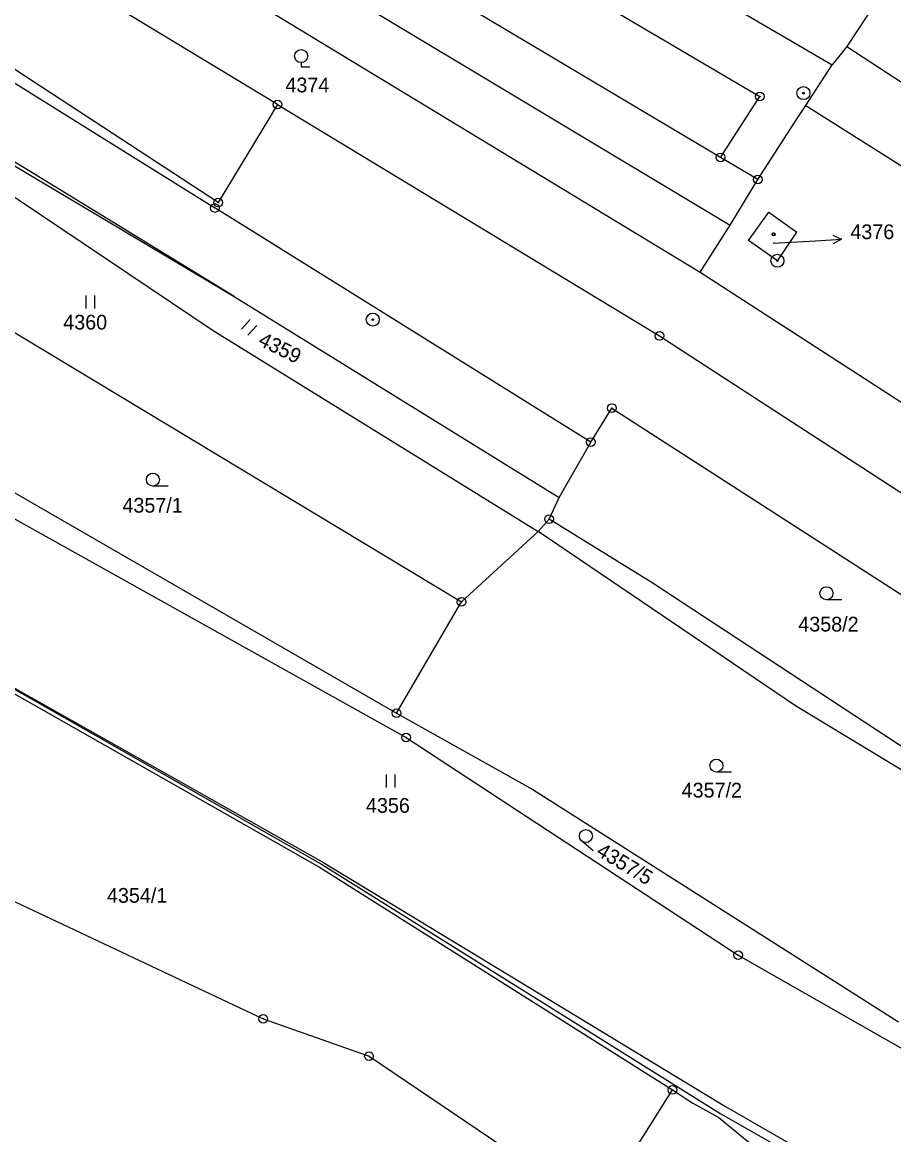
# Model space of a CAD drawing. Extents: x -593183 to -588034, y -1130415 to -1124994.
# Drawn here: x -589397.8 to -589297.4, y -1128985.4 to -1128857.1 of the extents above; entities that cross this region are included whole.
import ezdxf

# ---------------------------------------------------------------- set-up
doc = ezdxf.new("R2010")
doc.units = 0
for name, color, linetype in [('Vrstva 1', 7, 'Continuous'), ('Vrstva 16', 7, 'Continuous'), ('Vrstva 18', 7, 'Continuous'), ('Vrstva 19', 7, 'Continuous'), ('Vrstva 24', 7, 'Continuous'), ('Vrstva 25', 7, 'Continuous'), ('Vrstva 4', 7, 'Continuous')]:
    doc.layers.add(name, color=color, linetype=linetype)

msp = doc.modelspace()

# ---------------------------------------------------------------- linework, layer by layer
at = {"layer": 'Vrstva 1'}
for p, q in [((-589404.46, -1128803.45), (-589304.52, -1128862.03)), ((-589412.94, -1128806.72), (-589312.84, -1128865.68)), ((-589317.39, -1128872.69), (-589422.21, -1128810.3)), ((-589411.99, -1128823), (-589316.27, -1128880.52)), ((-589415.4, -1128827.87), (-589319.73, -1128885.91)), ((-589375.26, -1128877.91), (-589443.19, -1128833.49)), ((-589368.41, -1128866.61), (-589421.23, -1128834.6)), ((-589429.88, -1128844.75), (-589375.64, -1128878.53)), ((-589299.49, -1128854.83), (-589302.84, -1128859.92)), ((-589302.84, -1128859.92), (-589304.52, -1128862.03)), ((-589302.84, -1128859.92), (-589273.42, -1128879.07)), ((-589373.42, -1128888.75), (-589418.76, -1128860.96)), ((-589307.55, -1128866.71), (-589304.52, -1128862.03)), ((-589317.39, -1128872.69), (-589312.84, -1128865.68)), ((-589368.41, -1128866.61), (-589375.26, -1128877.91)), ((-589368.41, -1128866.61), (-589324.41, -1128893.28)), ((-589308.53, -1128868.22), (-589307.55, -1128866.71)), ((-589307.55, -1128866.71), (-589280.08, -1128884.1)), ((-589313.09, -1128875.25), (-589308.53, -1128868.22)), ((-589313.09, -1128875.25), (-589317.39, -1128872.69)), ((-589316.27, -1128880.52), (-589313.09, -1128875.25)), ((-589400.58, -1128876.07), (-589375.84, -1128892.66)), ((-589332.33, -1128905.51), (-589375.64, -1128878.53)), ((-589314.16, -1128882.28), (-589311.83, -1128879)), ((-589311.83, -1128879), (-589308.57, -1128881.3)), ((-589319.73, -1128885.91), (-589316.27, -1128880.52)), ((-589310.83, -1128884.61), (-589308.57, -1128881.3)), ((-589310.83, -1128884.61), (-589314.16, -1128882.28)), ((-589319.73, -1128885.91), (-589250.74, -1128930.56)), ((-589407.58, -1128887.53), (-589347.21, -1128923.92)), ((-589373.42, -1128888.75), (-589335.98, -1128911.92)), ((-589375.84, -1128892.66), (-589338.4, -1128915.83)), ((-589324.41, -1128893.28), (-589268.34, -1128929.68)), ((-589418.24, -1128900.08), (-589354.7, -1128936.76)), ((-589332.33, -1128905.51), (-589329.89, -1128901.59)), ((-589329.89, -1128901.59), (-589278.37, -1128934.83)), ((-589419.6, -1128902.76), (-589353.61, -1128939.56)), ((-589335.98, -1128911.92), (-589332.33, -1128905.51)), ((-589337.14, -1128914.4), (-589335.98, -1128911.92)), ((-589338.4, -1128915.83), (-589337.14, -1128914.4)), ((-589325.38, -1128921.65), (-589337.14, -1128914.4)), ((-589338.4, -1128915.83), (-589347.21, -1128923.92)), ((-589427.73, -1128918.09), (-589363.57, -1128954.52)), ((-589287.74, -1128946.4), (-589325.38, -1128921.65)), ((-589416.13, -1128924.06), (-589363.36, -1128954.18)), ((-589354.7, -1128936.76), (-589347.21, -1128923.92)), ((-589354.7, -1128936.76), (-589339.02, -1128945.58)), ((-589438.74, -1128939.59), (-589370.06, -1128972)), ((-589353.61, -1128939.56), (-589315.34, -1128964.67)), ((-589339.02, -1128945.58), (-589296.88, -1128972.35)), ((-589363.57, -1128954.52), (-589322.93, -1128980.2)), ((-589363.36, -1128954.18), (-589317.33, -1128982.94)), ((-589315.34, -1128964.67), (-589254.2, -1128999.51)), ((-589370.06, -1128972), (-589357.88, -1128976.31)), ((-589357.88, -1128976.31), (-589341.15, -1128987.61)), ((-589331.48, -1128993.85), (-589322.93, -1128980.2)), ((-589322.93, -1128980.2), (-589320.57, -1128981.72)), ((-589320.57, -1128981.72), (-589317.59, -1128983.36)), ((-589317.33, -1128982.94), (-589244.77, -1129024.41)), ((-589317.59, -1128983.36), (-589297.95, -1128999.5))]:
    msp.add_line(p, q, dxfattribs=at)
at = {"layer": 'Vrstva 16'}
msp.add_line((-589311.31, -1128882.6), (-589306.42, -1128882.3), dxfattribs=at)
at = {"layer": 'Vrstva 24'}
for centre, radius in [((-589307.82, -1128865.29), 0.75), ((-589368.41, -1128866.61), 0.5), ((-589312.84, -1128865.68), 0.5), ((-589312.84, -1128865.68), 0.0327), ((-589307.82, -1128865.29), 0.0903), ((-589368.41, -1128866.61), 0.0327), ((-589317.39, -1128872.69), 0.5), ((-589317.39, -1128872.69), 0.0327), ((-589313.09, -1128875.25), 0.5), ((-589313.09, -1128875.25), 0.0327), ((-589375.26, -1128877.91), 0.5), ((-589375.26, -1128877.91), 0.0327), ((-589375.64, -1128878.53), 0.5), ((-589375.64, -1128878.53), 0.0327), ((-589310.83, -1128884.61), 0.75), ((-589310.83, -1128884.61), 0.0903), ((-589357.44, -1128891.4), 0.75), ((-589357.44, -1128891.4), 0.0903), ((-589324.41, -1128893.28), 0.5), ((-589324.41, -1128893.28), 0.0327), ((-589329.89, -1128901.59), 0.5), ((-589329.89, -1128901.59), 0.0327), ((-589332.33, -1128905.51), 0.5), ((-589332.33, -1128905.51), 0.0327), ((-589337.14, -1128914.4), 0.5), ((-589337.14, -1128914.4), 0.0327), ((-589347.21, -1128923.92), 0.5), ((-589347.21, -1128923.92), 0.0327), ((-589354.7, -1128936.76), 0.5), ((-589354.7, -1128936.76), 0.0327), ((-589353.61, -1128939.56), 0.5), ((-589353.61, -1128939.56), 0.0327), ((-589315.34, -1128964.67), 0.5), ((-589315.34, -1128964.67), 0.0327), ((-589370.06, -1128972), 0.5), ((-589370.06, -1128972), 0.0327), ((-589357.88, -1128976.31), 0.5), ((-589357.88, -1128976.31), 0.0327), ((-589322.93, -1128980.2), 0.5), ((-589322.93, -1128980.2), 0.0327)]:
    msp.add_circle(centre, radius, dxfattribs=at)
at = {"layer": 'Vrstva 25'}
for p, q in [((-589365.7, -1128861.77), (-589365.7, -1128862.27)), ((-589365.7, -1128862.27), (-589364.68, -1128862.27)), ((-589306.42, -1128882.3), (-589303.43, -1128882.12)), ((-589390.49, -1128888.62), (-589390.49, -1128890.12)), ((-589389.47, -1128890.12), (-589389.47, -1128888.62)), ((-589371.57, -1128891.39), (-589372.58, -1128892.5)), ((-589371.83, -1128893.19), (-589370.82, -1128892.08)), ((-589381.03, -1128910.59), (-589382.78, -1128910.59)), ((-589303.42, -1128923.69), (-589305.17, -1128923.69)), ((-589355.89, -1128943.85), (-589355.89, -1128945.35)), ((-589354.86, -1128945.35), (-589354.86, -1128943.85)), ((-589316.11, -1128943.56), (-589317.86, -1128943.56)), ((-589332.06, -1128952.64), (-589333.38, -1128951.5))]:
    msp.add_line(p, q, dxfattribs=at)
msp.add_lwpolyline([(-589304.45, -1128881.68), (-589303.43, -1128882.12), (-589304.39, -1128882.68)], dxfattribs=at)
for centre, radius in [((-589365.7, -1128861.02), 0.75), ((-589311.26, -1128881.56), 0.175), ((-589311.26, -1128881.56), 0.15), ((-589382.78, -1128909.84), 0.75), ((-589305.17, -1128922.94), 0.75), ((-589317.86, -1128942.81), 0.75), ((-589332.89, -1128950.93), 0.75)]:
    msp.add_circle(centre, radius, dxfattribs=at)
at = {"layer": 'Vrstva 4'}
for p, q in [((-589399.05, -1128873.49), (-589373.42, -1128888.75)), ((-589308.74, -1128935.9), (-589338.4, -1128915.83)), ((-589416.13, -1128924.06), (-589363.2, -1128953.93)), ((-589284.78, -1128950.48), (-589308.74, -1128935.9)), ((-589363.2, -1128953.93), (-589316.8, -1128982.09)), ((-589316.8, -1128982.09), (-589251.21, -1129019.9))]:
    msp.add_line(p, q, dxfattribs=at)

# ---------------------------------------------------------------- texts
at = {"layer": 'Vrstva 16'}
msp.add_text('4376', height=1.7, dxfattribs=at).set_placement((-589302.42, -1128882.12))
at = {"layer": 'Vrstva 18'}
for s, p in [('4374', (-589367.51, -1128865.2)), ('4360', (-589393.11, -1128892.54)), ('4357/1', (-589386.29, -1128913.65)), ('4358/2', (-589308.42, -1128927.35)), ('4357/2', (-589321.86, -1128946.49)), ('4356', (-589358.23, -1128948.25)), ('4354/1', (-589388.07, -1128958.62))]:
    msp.add_text(s, height=1.7, dxfattribs=at).set_placement(p)
for s, rotation, p in [('4359', 333.435, (-589370.76, -1128894.27)), ('4357/5', 329.0209, (-589331.81, -1128953.07))]:
    msp.add_text(s, height=1.7, rotation=rotation, dxfattribs=at).set_placement(p)
at = {"layer": 'Vrstva 19'}
msp.add_text('4376', height=0.1, dxfattribs=at).set_placement((-589311.32, -1128882.6))

doc.saveas('drawing.dxf')
